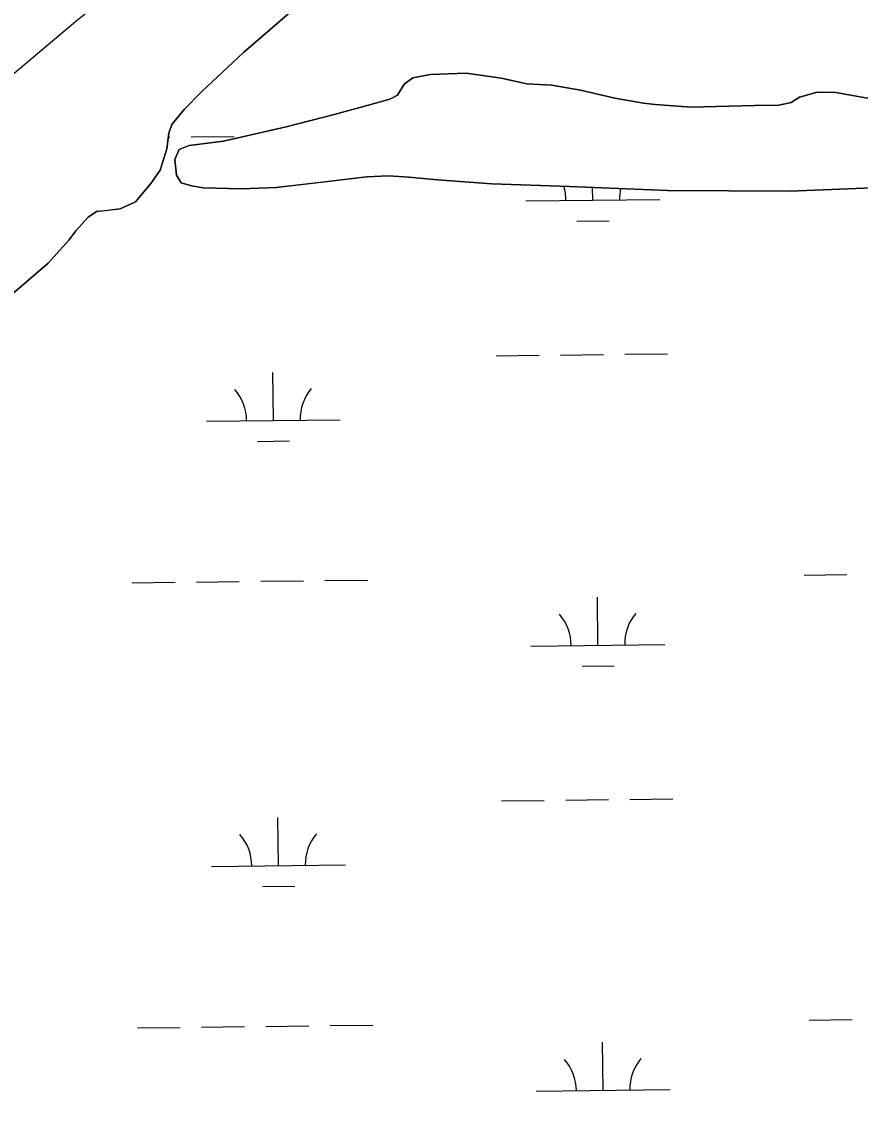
# Model space of a CAD drawing. Extents: x 3684037 to 3722149, y 433263 to 459021.
# Drawn here: x 3692090 to 3692717, y 447805 to 448618 of the extents above; entities that cross this region are included whole.
import ezdxf

# ---------------------------------------------------------------- set-up
doc = ezdxf.new("R2010")
doc.units = 0
doc.layers.add('V-TOPO-SHOR', color=7, linetype='Continuous')
doc.layers.add('V-WETL-SWMP', color=7, linetype='Continuous')

msp = doc.modelspace()

# ---------------------------------------------------------------- linework, layer by layer
at = {"layer": 'V-TOPO-SHOR'}
for points in [[(3692082.839, 448633.994), (3692097.8710000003, 448636.53), (3692115.758, 448642.004), (3692129.558, 448649.737), (3692141.619, 448657.446), (3692147.312, 448664.483), (3692150.74, 448668.009), (3692155.291, 448673.871), (3692162.791, 448676.298), (3692170.375, 448672.931), (3692175.128, 448664.884), (3692174.102, 448655.596), (3692164.394, 448645.602), (3692151.789, 448635.567), (3692130.588, 448618.454), (3692071.739, 448568.849)], [(3692295.81, 448629.62200000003), (3692256.022, 448595.185), (3692224.913, 448566.128), (3692211.681, 448552.50800000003), (3692202.502, 448541.283), (3692200.259, 448534.82800000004), (3692198.6780000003, 448523.128), (3692193.65, 448507.293), (3692186.789, 448497.268), (3692175.308, 448483.673), (3692163.708, 448478.25200000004), (3692152.051, 448476.91500000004), (3692146.222, 448476.24700000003), (3692139.859, 448472.069), (3692130.664, 448462.009)], [(3692347.9960000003, 448502.17100000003), (3692308.637, 448497.544), (3692280.274, 448494.237), (3692254.199, 448493.28), (3692225.7770000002, 448494.032), (3692217.059, 448495.64400000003), (3692209.489, 448497.853), (3692205.9280000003, 448503.60000000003), (3692204.6010000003, 448515.177), (3692207.97, 448522.76300000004), (3692215.463, 448525.77), (3692240.9280000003, 448529.036), (3692287.739, 448539.567), (3692323.5530000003, 448548.783), (3692348.387, 448555.517), (3692365.129, 448560.397), (3692370.884, 448563.379), (3692375.986, 448571.569), (3692382.293, 448576.3), (3692395.593, 448578.811), (3692422.25, 448579.773), (3692448.393, 448576.093), (3692467.589, 448571.733), (3692486.156, 448570.84), (3692507.662, 448567.09), (3692533.2600000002, 448561.083), (3692554.7660000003, 448557.335), (3692563.478, 448556.30100000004), (3692590.176, 448554.368), (3692637.699, 448555.632), (3692655.669, 448555.892), (3692664.919, 448557.76300000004), (3692671.238, 448561.91500000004), (3692684.519, 448565.585), (3692698.4390000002, 448565.206), (3692734.48, 448558.767)], [(3692572.52, 448492.076), (3692499.4250000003, 448495.07800000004), (3692441.415, 448497.141), (3692400.789, 448500.034), (3692379.307, 448502.044), (3692364.22, 448502.98600000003), (3692347.9960000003, 448502.17100000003)], [(3692731.93, 448494.374), (3692664.133, 448491.656), (3692572.52, 448492.076)], [(3692130.664, 448462.009), (3692125.511, 448454.929), (3692109.995, 448437.773), (3692078.276, 448410.45900000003), (3692028.049, 448371.201), (3691986.507, 448336.737), (3691919.0870000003, 448275.045), (3691874.035, 448241.11600000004), (3691840.034, 448210.265), (3691799.127, 448172.309), (3691754.286, 448123.786), (3691686.2660000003, 448063.251), (3691621.171, 448002.178), (3691564.648, 447954.068), (3691514.537, 447906.639), (3691474.19, 447870.442), (3691447.666, 447847.29000000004), (3691401.0837029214, 447805.38515719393)]]:
    msp.add_lwpolyline(points, dxfattribs=at)
at = {"layer": 'V-WETL-SWMP'}
for p, q in [((3692199.8563236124, 448531.84974979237), (3692200.8954786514, 448531.8618418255)), ((3692216.8943954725, 448532.048011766), (3692248.8922291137, 448532.42035164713)), ((3692516.7805470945, 448484.7921745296), (3692516.669091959, 448494.3703090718)), ((3692466.7839320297, 448484.2103934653), (3692566.77716216, 448485.37395559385)), ((3692504.960908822, 448469.22259172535), (3692528.9592840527, 448469.5018466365)), ((3692444.7206402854, 448368.51384138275), (3692476.718473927, 448368.8861812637)), ((3692492.7173907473, 448369.07235120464), (3692524.715224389, 448369.4446910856)), ((3692540.7141412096, 448369.6308610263), (3692572.7119748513, 448370.00320090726)), ((3692278.20819241, 448320.1430911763), (3692277.7893098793, 448356.14065404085)), ((3692228.2115773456, 448319.561310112), (3692328.204807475, 448320.72487224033)), ((3692266.388554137, 448304.57350837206), (3692290.386929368, 448304.85276328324)), ((3692220.7652773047, 448199.3955332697), (3692252.763110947, 448199.7678731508)), ((3692268.7620277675, 448199.95404309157), (3692300.7598614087, 448200.3263829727)), ((3692316.75877823, 448200.5125529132), (3692348.756611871, 448200.88489279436)), ((3692674.6425483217, 448204.67703485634), (3692706.6403819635, 448205.0493747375)), ((3692172.7685268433, 448198.837023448), (3692204.766360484, 448199.20936332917)), ((3692520.6514289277, 448152.13969603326), (3692520.2325463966, 448188.13725889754)), ((3692470.6548138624, 448151.557914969), (3692570.648043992, 448152.72147709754)), ((3692508.8317906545, 448136.57011322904), (3692532.830165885, 448136.8493681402)), ((3692544.5850230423, 448036.97838253), (3692576.582856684, 448037.35072241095)), ((3692448.5915221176, 448035.86136288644), (3692480.58935576, 448036.2337027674)), ((3692496.5882725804, 448036.4198727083), (3692528.586106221, 448036.7922125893)), ((3692282.0790742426, 447987.49061268), (3692281.6601917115, 448023.48817554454)), ((3692232.082459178, 447986.9088316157), (3692332.0756893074, 447988.072393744)), ((3692270.2594359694, 447971.92102987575), (3692294.257811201, 447972.20028478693)), ((3692176.6394086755, 447866.1845449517), (3692208.6372423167, 447866.55688483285)), ((3692224.636159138, 447866.74305477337), (3692256.633992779, 447867.1153946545)), ((3692272.6329095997, 447867.30156459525), (3692304.6307432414, 447867.6739044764)), ((3692320.629660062, 447867.8600744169), (3692352.6274937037, 447868.23241429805)), ((3692678.513430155, 447872.02455636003), (3692710.511263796, 447872.3968962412)), ((3692524.5223107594, 447819.48721753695), (3692524.1034282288, 447855.4847804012)), ((3692474.525695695, 447818.9054364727), (3692574.518925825, 447820.06899860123))]:
    msp.add_line(p, q, dxfattribs=at)
for points in [[(3692082.839, 448633.994), (3692097.8710000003, 448636.529), (3692115.759, 448642.003), (3692129.558, 448649.737), (3692141.6180000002, 448657.446), (3692147.312, 448664.483), (3692150.74, 448668.01), (3692155.292, 448673.871), (3692162.791, 448676.297), (3692170.375, 448672.93), (3692175.128, 448664.884), (3692174.102, 448655.596), (3692164.394, 448645.602), (3692151.788, 448635.568), (3692130.589, 448618.454), (3692071.738, 448568.85000000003)], [(3692078.2770000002, 448410.46), (3692109.995, 448437.77400000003), (3692125.511, 448454.93), (3692130.664, 448462.01), (3692139.86, 448472.068), (3692146.222, 448476.24700000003), (3692163.7090000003, 448478.251), (3692175.308, 448483.673), (3692186.789, 448497.267), (3692193.65, 448507.292), (3692198.677, 448523.128), (3692200.259, 448534.82800000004), (3692202.502, 448541.283), (3692211.681, 448552.50800000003), (3692224.913, 448566.128), (3692256.022, 448595.185), (3692295.811, 448629.62200000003)], [(3692734.4790000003, 448558.767), (3692698.4390000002, 448565.205), (3692684.519, 448565.58400000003), (3692671.237, 448561.914), (3692664.919, 448557.764), (3692655.669, 448555.891), (3692637.7, 448555.632), (3692590.1750000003, 448554.367), (3692563.477, 448556.30100000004), (3692554.765, 448557.335), (3692533.259, 448561.083), (3692507.662, 448567.091), (3692486.1550000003, 448570.84), (3692467.589, 448571.732), (3692448.393, 448576.093), (3692422.25, 448579.77400000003), (3692395.593, 448578.81), (3692382.294, 448576.299), (3692375.985, 448571.57), (3692370.8850000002, 448563.379), (3692365.13, 448560.397), (3692348.386, 448555.517), (3692323.5530000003, 448548.782), (3692287.739, 448539.568), (3692240.9280000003, 448529.037), (3692215.464, 448525.77), (3692207.97, 448522.76300000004), (3692204.6010000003, 448515.177), (3692205.927, 448503.601), (3692209.489, 448497.854), (3692217.058, 448495.64400000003), (3692225.778, 448494.031), (3692254.199, 448493.281), (3692280.275, 448494.237), (3692347.9960000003, 448502.17100000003), (3692364.219, 448502.985), (3692379.307, 448502.043), (3692400.788, 448500.034), (3692441.415, 448497.141), (3692499.424, 448495.079), (3692572.52, 448492.075), (3692664.133, 448491.657), (3692731.929, 448494.374)]]:
    msp.add_lwpolyline(points, dxfattribs=at)
for centre, radius, start, end in [((3692461.5358262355, 448484.6241596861), 35.24628790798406, 359.8948669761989, 17.513786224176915), ((3692572.01421869, 448485.90973145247), 35.246287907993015, 167.5469321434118, 181.4385223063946), ((3692222.96347155, 448319.9750763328), 35.24628790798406, 359.8948669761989, 41.43852530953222), ((3692333.4418640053, 448321.2606480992), 35.246287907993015, 139.89486397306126, 181.4385223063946), ((3692575.885100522, 448153.25725295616), 35.246287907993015, 139.89486397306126, 181.4385223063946), ((3692465.4067080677, 448151.9716811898), 35.24628790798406, 359.8948669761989, 41.43852530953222), ((3692226.8343533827, 447987.3225978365), 35.24628790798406, 359.8948669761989, 41.43852530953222), ((3692337.3127458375, 447988.60816960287), 35.246287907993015, 139.89486397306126, 181.4385223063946), ((3692469.2775899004, 447819.31920269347), 35.24628790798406, 359.8948669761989, 41.43852530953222), ((3692579.755982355, 447820.60477445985), 35.246287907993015, 139.89486397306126, 181.4385223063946)]:
    msp.add_arc(centre, radius, start, end, dxfattribs=at)

doc.saveas('drawing.dxf')
